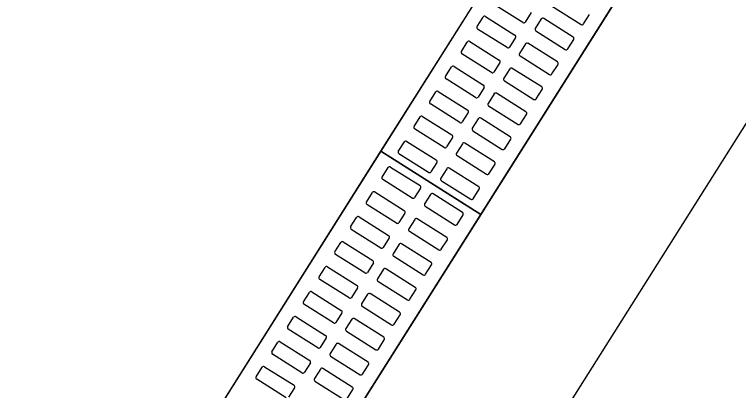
# Model space of a CAD drawing. Extents: x -746176 to -739709, y -1128407 to -1124482.
# Drawn here: x -743176.815 to -743175.59, y -1127096.446 to -1127095.81 of the extents above; entities that cross this region are included whole.
import ezdxf

# ---------------------------------------------------------------- set-up
doc = ezdxf.new("R2010")
doc.units = 0
for name, color, linetype in [('_Zabezpečovací zařízení_trasa', 7, 'Continuous'), ('ODVODNENI', 7, 'Continuous'), ('SRAFA_UPRAVA', 7, 'Continuous')]:
    doc.layers.add(name, color=color, linetype=linetype)

msp = doc.modelspace()

# ---------------------------------------------------------------- linework, layer by layer
at = {"layer": '_Zabezpečovací zařízení_trasa'}
msp.add_lwpolyline([(-743018.819, -1126847.7365), (-743049.2803, -1126895.9513), (-743072.4868, -1126932.7514), (-743098.6471, -1126974.1456), (-743125.9402, -1127017.3839), (-743152.604, -1127059.6082), (-743175.0227, -1127095.1157), (-743199.1633, -1127133.3459), (-743215.971, -1127159.9412), (-743232.818, -1127186.5147), (-743247.4563, -1127209.8113), (-743254.52, -1127221.6389), (-743261.299, -1127233.6914), (-743264.1553, -1127239.1951), (-743264.862, -1127241.1083), (-743267.3367, -1127245.816), (-743268.2889, -1127247.1585), (-743271.7107, -1127253.7504), (-743281.1217, -1127274.1963), (-743291.9232, -1127301.4196), (-743296.7241, -1127315.2221), (-743301.1161, -1127329.1278), (-743306.7868, -1127349.5059)], dxfattribs=at)
at = {"layer": 'ODVODNENI'}
for p, q in [((-743176.1952, -1127096.0416), (-743175.6614, -1127095.196)), ((-743176.729, -1127096.8872), (-743176.1952, -1127096.0416)), ((-743176.1952, -1127096.0416), (-743176.0261, -1127096.1484))]:
    msp.add_line(p, q, dxfattribs=at)
for points in [[(-743176.0261, -1127096.1484), (-743175.4922, -1127095.3028), (-743175.6614, -1127095.196), (-743176.1952, -1127096.0416)], [(-743176.5599, -1127096.994), (-743176.0261, -1127096.1484), (-743176.1952, -1127096.0416), (-743176.729, -1127096.8872)]]:
    msp.add_lwpolyline(points, close=True, dxfattribs=at)
for points in [[(-743175.955, -1127095.8241), (-743176.0049, -1127095.7927)], [(-743175.9064, -1127095.7958), (-743175.8565, -1127095.8273)], [(-743175.9407, -1127095.8072), (-743175.9509, -1127095.8232)], [(-743175.8523, -1127095.8264), (-743175.8422, -1127095.8103)], [(-743176.0325, -1127095.8307), (-743176.0224, -1127095.8147)], [(-743176.0182, -1127095.8138), (-743175.9683, -1127095.8453)], [(-743175.9238, -1127095.8179), (-743175.934, -1127095.8339)], [(-743175.8698, -1127095.8484), (-743175.9197, -1127095.8169)], [(-743175.9817, -1127095.8664), (-743176.0316, -1127095.8349)], [(-743175.9674, -1127095.8494), (-743175.9775, -1127095.8654)], [(-743175.933, -1127095.838), (-743175.8831, -1127095.8695)], [(-743176.0591, -1127095.873), (-743176.049, -1127095.8569)], [(-743176.0449, -1127095.856), (-743175.995, -1127095.8875)], [(-743175.9505, -1127095.8601), (-743175.9606, -1127095.8761)], [(-743175.8965, -1127095.8906), (-743175.9464, -1127095.8591)], [(-743175.879, -1127095.8686), (-743175.8689, -1127095.8525)], [(-743176.0083, -1127095.9086), (-743176.0582, -1127095.8771)], [(-743175.9597, -1127095.8802), (-743175.9098, -1127095.9117)], [(-743176.0715, -1127095.8982), (-743176.0216, -1127095.9297)], [(-743175.9941, -1127095.8916), (-743176.0042, -1127095.9077)], [(-743175.9057, -1127095.9108), (-743175.8955, -1127095.8948)], [(-743176.0858, -1127095.9152), (-743176.0757, -1127095.8991)], [(-743175.9771, -1127095.9023), (-743175.9873, -1127095.9183)], [(-743175.9231, -1127095.9329), (-743175.973, -1127095.9014)], [(-743176.035, -1127095.9508), (-743176.0849, -1127095.9193)], [(-743175.9863, -1127095.9225), (-743175.9364, -1127095.954)], [(-743176.0207, -1127095.9338), (-743176.0308, -1127095.9499)], [(-743176.1125, -1127095.9574), (-743176.1023, -1127095.9414)], [(-743176.0982, -1127095.9404), (-743176.0483, -1127095.9719)], [(-743176.0038, -1127095.9445), (-743176.0139, -1127095.9606)], [(-743175.9498, -1127095.9751), (-743175.9997, -1127095.9436)], [(-743175.9323, -1127095.953), (-743175.9222, -1127095.937)], [(-743176.0616, -1127095.993), (-743176.1115, -1127095.9615)], [(-743176.013, -1127095.9647), (-743175.9631, -1127095.9962)], [(-743176.1391, -1127095.9996), (-743176.129, -1127095.9836)], [(-743176.1248, -1127095.9826), (-743176.075, -1127096.0141)], [(-743176.0474, -1127095.9761), (-743176.0575, -1127095.9921)], [(-743175.959, -1127095.9952), (-743175.9488, -1127095.9792)], [(-743176.0305, -1127095.9867), (-743176.0406, -1127096.0028)], [(-743175.9764, -1127096.0173), (-743176.0263, -1127095.9858)], [(-743176.0883, -1127096.0353), (-743176.1382, -1127096.0038)], [(-743176.0396, -1127096.0069), (-743175.9898, -1127096.0384)], [(-743176.074, -1127096.0183), (-743176.0841, -1127096.0343)], [(-743176.1658, -1127096.0418), (-743176.1556, -1127096.0258)], [(-743176.1515, -1127096.0249), (-743176.1016, -1127096.0564)], [(-743176.0571, -1127096.029), (-743176.0672, -1127096.045)], [(-743176.0031, -1127096.0595), (-743176.053, -1127096.028)], [(-743175.9856, -1127096.0375), (-743175.9755, -1127096.0214)], [(-743176.1149, -1127096.0775), (-743176.1648, -1127096.046)], [(-743176.0663, -1127096.0491), (-743176.0164, -1127096.0806)], [(-743176.1932, -1127096.0852), (-743176.183, -1127096.0692)], [(-743176.1789, -1127096.0683), (-743176.129, -1127096.0998)], [(-743176.1007, -1127096.0605), (-743176.1108, -1127096.0765)], [(-743176.0297, -1127096.1017), (-743176.0796, -1127096.0702)], [(-743176.0123, -1127096.0797), (-743176.0021, -1127096.0637)], [(-743176.0838, -1127096.0712), (-743176.0939, -1127096.0872)], [(-743176.1423, -1127096.1209), (-743176.1922, -1127096.0894)], [(-743176.0929, -1127096.0914), (-743176.0431, -1127096.1228)], [(-743176.1281, -1127096.1039), (-743176.1382, -1127096.1199)], [(-743176.0389, -1127096.1219), (-743176.0288, -1127096.1059)], [(-743176.2198, -1127096.1275), (-743176.2097, -1127096.1114)], [(-743176.2055, -1127096.1105), (-743176.1557, -1127096.142)], [(-743176.1112, -1127096.1146), (-743176.1213, -1127096.1306)], [(-743176.0571, -1127096.1451), (-743176.107, -1127096.1136)], [(-743176.169, -1127096.1631), (-743176.2189, -1127096.1316)], [(-743176.1203, -1127096.1347), (-743176.0705, -1127096.1662)], [(-743176.2465, -1127096.1697), (-743176.2363, -1127096.1536)], [(-743176.2322, -1127096.1527), (-743176.1823, -1127096.1842)], [(-743176.1547, -1127096.1461), (-743176.1648, -1127096.1622)], [(-743176.0838, -1127096.1874), (-743176.1337, -1127096.1559)], [(-743176.0663, -1127096.1653), (-743176.0562, -1127096.1493)], [(-743176.1378, -1127096.1568), (-743176.1479, -1127096.1728)], [(-743176.1956, -1127096.2053), (-743176.2455, -1127096.1738)], [(-743176.147, -1127096.177), (-743176.0971, -1127096.2085)], [(-743176.1814, -1127096.1883), (-743176.1915, -1127096.2044)], [(-743176.093, -1127096.2075), (-743176.0828, -1127096.1915)], [(-743176.2731, -1127096.2119), (-743176.263, -1127096.1959)], [(-743176.2589, -1127096.1949), (-743176.209, -1127096.2264)], [(-743176.1645, -1127096.199), (-743176.1746, -1127096.2151)], [(-743176.1104, -1127096.2296), (-743176.1603, -1127096.1981)], [(-743176.2223, -1127096.2475), (-743176.2722, -1127096.216)], [(-743176.1736, -1127096.2192), (-743176.1238, -1127096.2507)], [(-743176.2998, -1127096.2541), (-743176.2896, -1127096.2381)], [(-743176.2855, -1127096.2371), (-743176.2356, -1127096.2686)], [(-743176.208, -1127096.2306), (-743176.2182, -1127096.2466)], [(-743176.1911, -1127096.2412), (-743176.2012, -1127096.2573)], [(-743176.1371, -1127096.2718), (-743176.187, -1127096.2403)], [(-743176.1196, -1127096.2497), (-743176.1095, -1127096.2337)], [(-743176.2489, -1127096.2898), (-743176.2988, -1127096.2583)], [(-743176.2003, -1127096.2614), (-743176.1504, -1127096.2929)], [(-743176.2347, -1127096.2728), (-743176.2448, -1127096.2888)], [(-743176.1463, -1127096.292), (-743176.1362, -1127096.2759)], [(-743176.3264, -1127096.2963), (-743176.3163, -1127096.2803)], [(-743176.3122, -1127096.2794), (-743176.2623, -1127096.3109)], [(-743176.2178, -1127096.2835), (-743176.2279, -1127096.2995)], [(-743176.1637, -1127096.314), (-743176.2136, -1127096.2825)], [(-743176.2756, -1127096.332), (-743176.3255, -1127096.3005)], [(-743176.2613, -1127096.315), (-743176.2715, -1127096.331)], [(-743176.227, -1127096.3036), (-743176.1771, -1127096.3351)], [(-743176.3531, -1127096.3386), (-743176.343, -1127096.3225)], [(-743176.3388, -1127096.3216), (-743176.2889, -1127096.3531)], [(-743176.2444, -1127096.3257), (-743176.2545, -1127096.3417)], [(-743176.1904, -1127096.3562), (-743176.2403, -1127096.3247)], [(-743176.1729, -1127096.3342), (-743176.1628, -1127096.3182)], [(-743176.3023, -1127096.3742), (-743176.3521, -1127096.3427)], [(-743176.2536, -1127096.3459), (-743176.2037, -1127096.3773)], [(-743176.3655, -1127096.3638), (-743176.3156, -1127096.3953)], [(-743176.288, -1127096.3572), (-743176.2981, -1127096.3733)], [(-743176.1996, -1127096.3764), (-743176.1895, -1127096.3604)], [(-743176.3797, -1127096.3808), (-743176.3696, -1127096.3647)], [(-743176.2711, -1127096.3679), (-743176.2812, -1127096.3839)], [(-743176.217, -1127096.3985), (-743176.2669, -1127096.367)], [(-743176.3289, -1127096.4164), (-743176.3788, -1127096.3849)], [(-743176.2803, -1127096.3881), (-743176.2304, -1127096.4196)], [(-743176.3146, -1127096.3994), (-743176.3248, -1127096.4155)], [(-743176.4064, -1127096.423), (-743176.3963, -1127096.407)], [(-743176.3921, -1127096.406), (-743176.3422, -1127096.4375)], [(-743176.2977, -1127096.4101), (-743176.3079, -1127096.4262)], [(-743176.2437, -1127096.4407), (-743176.2936, -1127096.4092)], [(-743176.2262, -1127096.4186), (-743176.2161, -1127096.4026)], [(-743176.3556, -1127096.4586), (-743176.4054, -1127096.4271)], [(-743176.3069, -1127096.4303), (-743176.257, -1127096.4618)], [(-743176.3413, -1127096.4417), (-743176.3514, -1127096.4577)], [(-743176.2529, -1127096.4609), (-743176.2428, -1127096.4448)]]:
    msp.add_lwpolyline(points, dxfattribs=at)
for centre, start, end in [((-743176.0198, -1127095.8163), 57.7363, 147.7363), ((-743175.9534, -1127095.8216), 237.7363, 327.7363), ((-743175.9213, -1127095.8195), 57.7363, 147.7363), ((-743176.03, -1127095.8323), 147.7363, 237.7363), ((-743175.9314, -1127095.8355), 147.7363, 237.7363), ((-743175.8549, -1127095.8248), 237.7363, 327.7363), ((-743175.9699, -1127095.8478), 327.7363, 57.7363), ((-743175.8714, -1127095.8509), 327.7363, 57.7363), ((-743176.0465, -1127095.8585), 57.7363, 147.7363), ((-743175.948, -1127095.8617), 57.7363, 147.7363), ((-743176.0566, -1127095.8746), 147.7363, 237.7363), ((-743175.9801, -1127095.8638), 237.7363, 327.7363), ((-743175.8815, -1127095.867), 237.7363, 327.7363), ((-743175.9581, -1127095.8777), 147.7363, 237.7363), ((-743176.0731, -1127095.9007), 57.7363, 147.7363), ((-743175.9966, -1127095.89), 327.7363, 57.7363), ((-743175.8981, -1127095.8932), 327.7363, 57.7363), ((-743176.0067, -1127095.9061), 237.7363, 327.7363), ((-743175.9746, -1127095.9039), 57.7363, 147.7363), ((-743175.9082, -1127095.9092), 237.7363, 327.7363), ((-743176.0833, -1127095.9168), 147.7363, 237.7363), ((-743175.9847, -1127095.9199), 147.7363, 237.7363), ((-743176.0232, -1127095.9322), 327.7363, 57.7363), ((-743175.9247, -1127095.9354), 327.7363, 57.7363), ((-743176.0998, -1127095.943), 57.7363, 147.7363), ((-743176.0013, -1127095.9461), 57.7363, 147.7363), ((-743176.1099, -1127095.959), 147.7363, 237.7363), ((-743176.0334, -1127095.9483), 237.7363, 327.7363), ((-743175.9348, -1127095.9514), 237.7363, 327.7363), ((-743176.0499, -1127095.9745), 327.7363, 57.7363), ((-743176.0114, -1127095.9622), 147.7363, 237.7363), ((-743176.1264, -1127095.9852), 57.7363, 147.7363), ((-743175.9514, -1127095.9776), 327.7363, 57.7363), ((-743176.06, -1127095.9905), 237.7363, 327.7363), ((-743176.0279, -1127095.9883), 57.7363, 147.7363), ((-743175.9615, -1127095.9936), 237.7363, 327.7363), ((-743176.1366, -1127096.0012), 147.7363, 237.7363), ((-743176.038, -1127096.0044), 147.7363, 237.7363), ((-743176.0766, -1127096.0167), 327.7363, 57.7363), ((-743175.978, -1127096.0198), 327.7363, 57.7363), ((-743176.1531, -1127096.0274), 57.7363, 147.7363), ((-743176.0546, -1127096.0306), 57.7363, 147.7363), ((-743176.1632, -1127096.0434), 147.7363, 237.7363), ((-743176.0867, -1127096.0327), 237.7363, 327.7363), ((-743176.0647, -1127096.0466), 147.7363, 237.7363), ((-743175.9881, -1127096.0359), 237.7363, 327.7363), ((-743176.1032, -1127096.0589), 327.7363, 57.7363), ((-743176.1805, -1127096.0708), 57.7363, 147.7363), ((-743176.0812, -1127096.0728), 57.7363, 147.7363), ((-743176.0047, -1127096.0621), 327.7363, 57.7363), ((-743176.1133, -1127096.0749), 237.7363, 327.7363), ((-743176.0148, -1127096.0781), 237.7363, 327.7363), ((-743176.1906, -1127096.0868), 147.7363, 237.7363), ((-743176.0913, -1127096.0888), 147.7363, 237.7363), ((-743176.1306, -1127096.1023), 327.7363, 57.7363), ((-743176.0313, -1127096.1043), 327.7363, 57.7363), ((-743176.2071, -1127096.113), 57.7363, 147.7363), ((-743176.1086, -1127096.1162), 57.7363, 147.7363), ((-743176.2173, -1127096.1291), 147.7363, 237.7363), ((-743176.1407, -1127096.1183), 237.7363, 327.7363), ((-743176.1187, -1127096.1322), 147.7363, 237.7363), ((-743176.0415, -1127096.1203), 237.7363, 327.7363), ((-743176.1573, -1127096.1445), 327.7363, 57.7363), ((-743176.2338, -1127096.1552), 57.7363, 147.7363), ((-743176.1353, -1127096.1584), 57.7363, 147.7363), ((-743176.0587, -1127096.1477), 327.7363, 57.7363), ((-743176.1674, -1127096.1606), 237.7363, 327.7363), ((-743176.0689, -1127096.1637), 237.7363, 327.7363), ((-743176.2439, -1127096.1713), 147.7363, 237.7363), ((-743176.1454, -1127096.1744), 147.7363, 237.7363), ((-743176.1839, -1127096.1867), 327.7363, 57.7363), ((-743176.0854, -1127096.1899), 327.7363, 57.7363), ((-743176.2605, -1127096.1975), 57.7363, 147.7363), ((-743176.194, -1127096.2028), 237.7363, 327.7363), ((-743176.1619, -1127096.2006), 57.7363, 147.7363), ((-743176.2706, -1127096.2135), 147.7363, 237.7363), ((-743176.172, -1127096.2167), 147.7363, 237.7363), ((-743176.0955, -1127096.2059), 237.7363, 327.7363), ((-743176.2106, -1127096.229), 327.7363, 57.7363), ((-743176.112, -1127096.2321), 327.7363, 57.7363), ((-743176.2871, -1127096.2397), 57.7363, 147.7363), ((-743176.1886, -1127096.2428), 57.7363, 147.7363), ((-743176.2972, -1127096.2557), 147.7363, 237.7363), ((-743176.2207, -1127096.245), 237.7363, 327.7363), ((-743176.1222, -1127096.2481), 237.7363, 327.7363), ((-743176.1987, -1127096.2589), 147.7363, 237.7363), ((-743176.2372, -1127096.2712), 327.7363, 57.7363), ((-743176.1387, -1127096.2743), 327.7363, 57.7363), ((-743176.3138, -1127096.2819), 57.7363, 147.7363), ((-743176.2473, -1127096.2872), 237.7363, 327.7363), ((-743176.2152, -1127096.2851), 57.7363, 147.7363), ((-743176.3239, -1127096.2979), 147.7363, 237.7363), ((-743176.2254, -1127096.3011), 147.7363, 237.7363), ((-743176.1488, -1127096.2904), 237.7363, 327.7363), ((-743176.2639, -1127096.3134), 327.7363, 57.7363), ((-743176.1653, -1127096.3166), 327.7363, 57.7363), ((-743176.3404, -1127096.3241), 57.7363, 147.7363), ((-743176.2419, -1127096.3273), 57.7363, 147.7363), ((-743176.3505, -1127096.3402), 147.7363, 237.7363), ((-743176.274, -1127096.3294), 237.7363, 327.7363), ((-743176.1755, -1127096.3326), 237.7363, 327.7363), ((-743176.252, -1127096.3433), 147.7363, 237.7363), ((-743176.3671, -1127096.3663), 57.7363, 147.7363), ((-743176.2905, -1127096.3556), 327.7363, 57.7363), ((-743176.192, -1127096.3588), 327.7363, 57.7363), ((-743176.3006, -1127096.3717), 237.7363, 327.7363), ((-743176.2685, -1127096.3695), 57.7363, 147.7363), ((-743176.2021, -1127096.3748), 237.7363, 327.7363), ((-743176.3772, -1127096.3824), 147.7363, 237.7363), ((-743176.2787, -1127096.3855), 147.7363, 237.7363), ((-743176.3172, -1127096.3978), 327.7363, 57.7363), ((-743176.2186, -1127096.401), 327.7363, 57.7363), ((-743176.3937, -1127096.4086), 57.7363, 147.7363), ((-743176.2952, -1127096.4117), 57.7363, 147.7363), ((-743176.4038, -1127096.4246), 147.7363, 237.7363), ((-743176.3273, -1127096.4139), 237.7363, 327.7363), ((-743176.2288, -1127096.417), 237.7363, 327.7363), ((-743176.3438, -1127096.4401), 327.7363, 57.7363), ((-743176.3053, -1127096.4278), 147.7363, 237.7363), ((-743176.2453, -1127096.4432), 327.7363, 57.7363)]:
    msp.add_arc(centre, 0.003, start, end, dxfattribs=at)
at = {"layer": 'SRAFA_UPRAVA'}
for p, q in [((-743177.0163, -1127097.3423), (-743175.8563, -1127095.5049)), ((-743175.6419, -1127095.5398), (-743176.8018, -1127097.3773))]:
    msp.add_line(p, q, dxfattribs=at)

doc.saveas('drawing.dxf')
